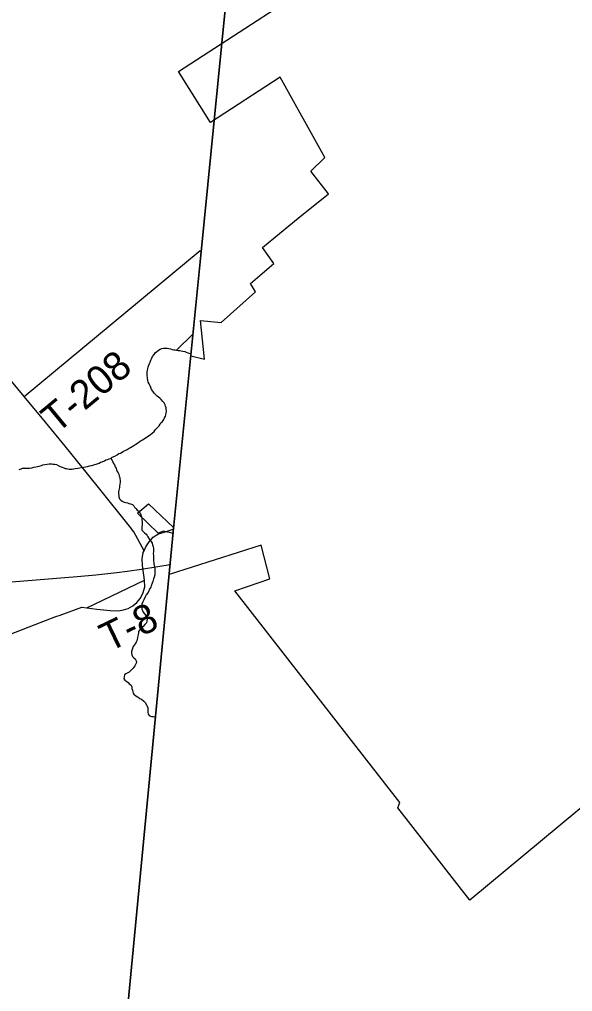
# Model space of a CAD drawing. Extents: x 1310247 to 1664935, y 284496 to 704931.
# Drawn here: x 1541243 to 1547016, y 468343 to 478494 of the extents above; entities that cross this region are included whole.
import ezdxf

# ---------------------------------------------------------------- set-up
doc = ezdxf.new("R2010")
doc.units = 0
for name, color, linetype in [('GM_X_Adjacent_County', 7, 'Continuous'), ('GM_X_Adjacent_County_Text', 7, 'Continuous'), ('GM_X_County_Subdivision_Text', 7, 'Continuous'), ('GM_X_Interstate_Shield', 7, 'Continuous'), ('GM_X_Major_Lake_Text', 7, 'Continuous'), ('GM_X_Minor_River_Text', 7, 'Continuous'), ('GM_X_State_Route', 7, 'Continuous'), ('GM_X_Township', 7, 'Continuous'), ('GM_X_Township_Subdivision', 7, 'Continuous')]:
    doc.layers.add(name, color=color, linetype=linetype)

msp = doc.modelspace()

# ---------------------------------------------------------------- linework, layer by layer
at = {"layer": 'GM_X_Adjacent_County'}
msp.add_lwpolyline([(1543818, 482923), (1543136, 476031), (1542849, 473143), (1542090, 465215), (1541846, 462655), (1541796, 462135), (1541666, 460788), (1541653, 460642), (1541041, 460701), (1540690, 460735), (1539583, 460843), (1534847, 461340), (1529119, 461882), (1524835, 462277), (1522527, 462501), (1521474, 462603)], dxfattribs=at)
at = {"layer": 'GM_X_Adjacent_County_Text'}
msp.add_lwpolyline([(1565757, 458561), (1558990, 459152), (1557881, 459234), (1555623, 459427), (1553981, 459606), (1549518, 459950), (1546591, 460177), (1544018, 460420), (1541653, 460642), (1541666, 460788), (1541796, 462135), (1541846, 462655), (1542090, 465215), (1542849, 473143), (1543136, 476031), (1543818, 482923)], dxfattribs=at)
at = {"layer": 'GM_X_County_Subdivision_Text'}
for points in [[(1541294, 474558), (1543128, 476081)], [(1541945, 472350), (1542549, 472639)]]:
    msp.add_lwpolyline(points, dxfattribs=at)
at = {"layer": 'GM_X_Interstate_Shield'}
for points in [[(1542544, 472945), (1542437, 473145), (1542393, 473204), (1542321, 473289), (1542138, 473520), (1541912, 473800), (1541720, 474038), (1541515, 474289), (1541294, 474558), (1541095, 474798)], [(1542660, 473102), (1542661, 473103), (1542693, 473123), (1542743, 473138), (1542846, 473170)], [(1541624, 472259), (1541668, 472275), (1541894, 472357), (1541945, 472350), (1542050, 472337), (1542191, 472321), (1542277, 472320), (1542328, 472329), (1542379, 472343), (1542428, 472370), (1542467, 472405), (1542508, 472452), (1542534, 472510), (1542552, 472569), (1542549, 472639), (1542543, 472692), (1542526, 472791), (1542524, 472861), (1542536, 472927), (1542544, 472945), (1542562, 472987), (1542596, 473040), (1542639, 473089), (1542660, 473102)], [(1541061, 472041), (1541407, 472176), (1541624, 472259), (1541624, 472259)]]:
    msp.add_lwpolyline(points, dxfattribs=at)
at = {"layer": 'GM_X_Major_Lake_Text'}
msp.add_lwpolyline([(1547828, 470863), (1545943, 469299), (1545194, 470260), (1545213, 470318), (1543493, 472527), (1543855, 472654), (1543765, 473003), (1542806, 472697), (1542848, 473125), (1542746, 473149), (1542691, 473130), (1542476, 473340), (1542591, 473437), (1542854, 473184), (1543032, 474981), (1543176, 474946), (1543133, 475352), (1543350, 475329), (1543707, 475650), (1543656, 475735), (1543897, 475945), (1543781, 476111), (1543958, 476260), (1544153, 476419), (1544468, 476673), (1544283, 476910), (1544429, 477051), (1543965, 477890), (1543237, 477417), (1542903, 477950), (1544675, 479101)], dxfattribs=at)
at = {"layer": 'GM_X_Minor_River_Text'}
for points in [[(1542882, 475040), (1543057, 475211)], [(1542264, 473948), (1542282, 473961), (1542297, 473965), (1542317, 473976), (1542331, 473986), (1542346, 473992), (1542366, 474005), (1542388, 474017), (1542403, 474023), (1542419, 474036), (1542437, 474046), (1542458, 474059), (1542474, 474071), (1542494, 474085), (1542515, 474096), (1542529, 474106), (1542545, 474115), (1542560, 474125), (1542576, 474135), (1542592, 474146), (1542609, 474158), (1542631, 474178), (1542648, 474193), (1542660, 474209), (1542673, 474223), (1542687, 474238), (1542700, 474252), (1542712, 474268), (1542720, 474282), (1542735, 474295), (1542749, 474317), (1542758, 474335), (1542766, 474351), (1542771, 474365), (1542775, 474385), (1542778, 474405), (1542776, 474423), (1542774, 474437), (1542769, 474455), (1542763, 474471), (1542754, 474490), (1542740, 474506), (1542722, 474525), (1542709, 474539), (1542695, 474549), (1542681, 474562), (1542667, 474574), (1542650, 474592), (1542636, 474611), (1542623, 474629), (1542615, 474650), (1542607, 474668), (1542596, 474690), (1542588, 474708), (1542583, 474729), (1542581, 474743), (1542580, 474759), (1542578, 474773), (1542577, 474795), (1542577, 474813), (1542581, 474833), (1542584, 474847), (1542588, 474867), (1542595, 474885), (1542601, 474903), (1542606, 474917), (1542616, 474936), (1542623, 474950), (1542633, 474974), (1542648, 474996), (1542660, 475012), (1542675, 475023), (1542693, 475039), (1542712, 475052), (1542730, 475058), (1542748, 475062), (1542766, 475063), (1542784, 475061), (1542802, 475058), (1542820, 475054), (1542838, 475049), (1542854, 475045), (1542868, 475043), (1542882, 475040), (1542900, 475038), (1542918, 475037), (1542932, 475033), (1542950, 475029), (1542968, 475026), (1542982, 475020), (1543002, 475013), (1543037, 475004)], [(1541242, 473796), (1541260, 473803), (1541276, 473807), (1541296, 473808), (1541312, 473808), (1541326, 473808), (1541349, 473809), (1541373, 473811), (1541395, 473818), (1541415, 473822), (1541431, 473827), (1541450, 473831), (1541472, 473838), (1541488, 473842), (1541510, 473845), (1541534, 473851), (1541555, 473852), (1541581, 473854), (1541595, 473851), (1541613, 473849), (1541631, 473845), (1541655, 473834), (1541668, 473826), (1541688, 473819), (1541706, 473811), (1541722, 473806), (1541736, 473804), (1541762, 473799), (1541778, 473799), (1541792, 473799), (1541806, 473800), (1541825, 473804), (1541853, 473809), (1541873, 473813), (1541889, 473814), (1541917, 473818), (1541931, 473821), (1541954, 473827), (1541976, 473832), (1542000, 473838), (1542020, 473843), (1542053, 473852), (1542075, 473862), (1542091, 473870), (1542108, 473875), (1542130, 473885), (1542146, 473894), (1542166, 473900), (1542181, 473906), (1542197, 473911), (1542211, 473923), (1542238, 473934), (1542264, 473948)], [(1542197, 473911), (1542206, 473895), (1542214, 473881), (1542226, 473856), (1542237, 473842), (1542243, 473822), (1542252, 473808), (1542258, 473791), (1542264, 473775), (1542275, 473759), (1542281, 473745), (1542285, 473726), (1542290, 473712), (1542292, 473698), (1542294, 473682), (1542295, 473664), (1542292, 473638), (1542288, 473624), (1542286, 473608), (1542281, 473578), (1542278, 473560), (1542278, 473542), (1542280, 473524), (1542281, 473508), (1542289, 473488), (1542302, 473475), (1542316, 473463), (1542338, 473454), (1542352, 473450), (1542370, 473445), (1542384, 473441), (1542404, 473435), (1542422, 473428), (1542438, 473416), (1542445, 473402), (1542459, 473389), (1542471, 473371), (1542484, 473362), (1542498, 473344), (1542506, 473330), (1542515, 473312), (1542519, 473291), (1542522, 473277), (1542524, 473245), (1542525, 473217), (1542522, 473193), (1542520, 473179), (1542522, 473161), (1542533, 473147), (1542547, 473132), (1542565, 473118), (1542578, 473105), (1542584, 473091), (1542601, 473063), (1542619, 473042), (1542627, 473026), (1542632, 473008), (1542640, 472988), (1542643, 472973), (1542643, 472955), (1542641, 472941), (1542640, 472913), (1542642, 472899), (1542643, 472881), (1542643, 472861), (1542644, 472839), (1542646, 472825), (1542647, 472809), (1542651, 472793), (1542653, 472777), (1542656, 472756), (1542658, 472740), (1542657, 472724), (1542655, 472710), (1542655, 472694), (1542650, 472672), (1542644, 472654), (1542635, 472624), (1542628, 472607), (1542618, 472581), (1542613, 472565), (1542605, 472551), (1542588, 472509), (1542567, 472486), (1542556, 472464), (1542542, 472434), (1542531, 472412), (1542520, 472390), (1542520, 472376), (1542519, 472354), (1542521, 472336), (1542527, 472322), (1542536, 472306), (1542550, 472287), (1542562, 472271), (1542569, 472253), (1542575, 472233), (1542574, 472213), (1542568, 472195), (1542551, 472177), (1542535, 472155)], [(1542535, 472155), (1542512, 472136), (1542495, 472118), (1542487, 472104), (1542485, 472086), (1542478, 472058), (1542475, 472036), (1542473, 472022), (1542467, 472005), (1542460, 471991), (1542450, 471973), (1542439, 471959), (1542431, 471945), (1542420, 471915), (1542414, 471895), (1542413, 471877), (1542417, 471861), (1542422, 471843), (1542436, 471829), (1542450, 471816), (1542463, 471798), (1542465, 471780), (1542454, 471758), (1542446, 471744), (1542429, 471720), (1542405, 471695), (1542388, 471679), (1542368, 471668), (1542353, 471660), (1542339, 471652), (1542335, 471630), (1542332, 471608), (1542344, 471594), (1542363, 471580), (1542377, 471571), (1542389, 471557), (1542405, 471545), (1542416, 471524), (1542418, 471508), (1542424, 471490), (1542427, 471474), (1542429, 471460), (1542440, 471443), (1542456, 471433), (1542470, 471423), (1542484, 471416), (1542500, 471404), (1542516, 471395), (1542541, 471377), (1542555, 471362), (1542570, 471338), (1542578, 471322), (1542584, 471305), (1542583, 471291), (1542583, 471277), (1542582, 471259), (1542586, 471241), (1542596, 471227), (1542612, 471220), (1542626, 471214), (1542640, 471214), (1542654, 471213), (1542667, 471214)]]:
    msp.add_lwpolyline(points, dxfattribs=at)
at = {"layer": 'GM_X_State_Route'}
msp.add_lwpolyline([(1520769, 470972), (1522141, 471084), (1526495, 471433), (1529768, 471699), (1530589, 471768), (1532683, 471936), (1534977, 472122), (1536713, 472262), (1538631, 472416), (1541846, 472677), (1542039, 472694), (1542167, 472707), (1542261, 472719), (1542367, 472732), (1542518, 472755), (1542686, 472782), (1542817, 472804)], dxfattribs=at)
at = {"layer": 'GM_X_Township'}
msp.add_lwpolyline([(1543818, 482923), (1543136, 476031), (1542849, 473143), (1542090, 465215), (1541846, 462655), (1541796, 462135), (1541666, 460788), (1541653, 460642), (1541041, 460701), (1540690, 460735), (1539583, 460843), (1534847, 461340), (1529119, 461882), (1524835, 462277), (1522527, 462501), (1521474, 462603)], dxfattribs=at)

# ---------------------------------------------------------------- texts
at = {"layer": 'GM_X_Township_Subdivision'}
for s, rotation, p in [('T-208', 39.6263, (1541631, 474162)), ('T-8', 25.7104, (1542176, 471885))]:
    msp.add_text(s, height=300, rotation=rotation, dxfattribs=at).set_placement(p)

doc.saveas('drawing.dxf')
